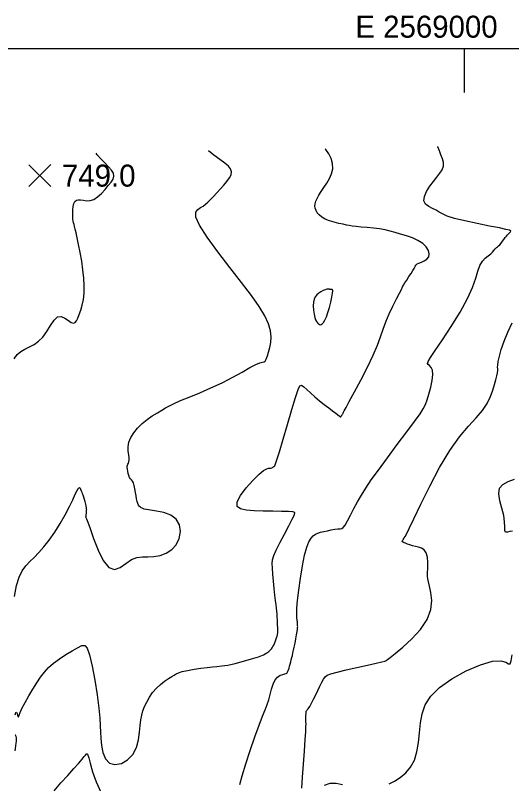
# Model space of a CAD drawing. Extents: x 2566142 to 2571431, y 418755 to 421584.
# Drawn here: x 2568694 to 2569032, y 421060 to 421584 of the extents above; entities that cross this region are included whole.
import ezdxf

# ---------------------------------------------------------------- set-up
doc = ezdxf.new("R2010")
doc.units = 0
for name, color, linetype in [('Contour_ADS_Major', 7, 'Continuous'), ('Contour_ADS_Minor', 7, 'Continuous'), ('Contour_ADS_Spot_Elevation', 7, 'Continuous'), ('Contour_ADS_State_Plane_Border', 7, 'Continuous')]:
    doc.layers.add(name, color=color, linetype=linetype)

# ---------------------------------------------------------------- blocks, each defined once
blk = doc.blocks.new('S750')
at = {"layer": 'Contour_ADS_Spot_Elevation'}
for p, q in [((-0.5, 0.498), (0.5, -0.498)), ((-0.498, -0.5), (0.498, 0.5))]:
    blk.add_line(p, q, dxfattribs=at)

msp = doc.modelspace()

# ---------------------------------------------------------------- linework, layer by layer
at = {"layer": 'Contour_ADS_Major'}
for points in [[(2569021.3, 421335.74), (2569022.01, 421338.41), (2569022.5, 421340.51), (2569022.73, 421342.08), (2569022.71, 421343.22), (2569022.61, 421344.31), (2569022.62, 421345.82), (2569022.94, 421348.21), (2569023.76, 421351.82), (2569025.11, 421356.52), (2569027.03, 421362.07), (2569029.52, 421368.21), (2569032.56, 421374.64)], [(2568889.53, 421064.66), (2568890.19, 421073.57), (2568890.82, 421082.58), (2568891.35, 421090.32), (2568891.68, 421095.73), (2568891.84, 421099.11), (2568891.89, 421101.07), (2568891.88, 421102.21), (2568891.85, 421103.08), (2568891.82, 421103.86), (2568891.81, 421104.67), (2568891.81, 421105.6), (2568891.84, 421106.71), (2568891.9, 421107.88), (2568891.98, 421108.93), (2568892.07, 421109.67), (2568892.19, 421110.02), (2568892.4, 421110.2), (2568892.79, 421110.56), (2568893.43, 421111.41), (2568894.4, 421113), (2568895.62, 421115.23), (2568897.01, 421117.93), (2568898.5, 421120.9), (2568899.99, 421123.96), (2568901.43, 421126.92), (2568902.76, 421129.56), (2568903.91, 421131.69), (2568904.95, 421133.18), (2568906.4, 421134.26), (2568908.89, 421135.21), (2568913.06, 421136.34), (2568919.24, 421137.85), (2568926.55, 421139.57), (2568933.79, 421141.24), (2568939.77, 421142.59), (2568943.6, 421143.43), (2568945.58, 421143.84), (2568946.34, 421143.99), (2568946.49, 421144.02), (2568946.53, 421144.07), (2568946.57, 421144.15), (2568946.61, 421144.24), (2568946.67, 421144.33), (2568946.83, 421144.48), (2568947.52, 421145.04), (2568949.29, 421146.47), (2568952.66, 421149.2), (2568957.87, 421153.52), (2568964.04, 421159.11), (2568970.01, 421165.53), (2568974.62, 421172.31), (2568977.02, 421179), (2568977.6, 421185.25), (2568977.09, 421190.69), (2568976.19, 421194.98), (2568975.48, 421197.93), (2568975.06, 421200.03), (2568974.86, 421201.91), (2568974.84, 421204.22), (2568974.92, 421207.4), (2568974.92, 421211.08), (2568974.65, 421214.72), (2568973.89, 421217.75), (2568972.53, 421219.75), (2568970.7, 421220.92), (2568968.6, 421221.56), (2568966.46, 421222.02), (2568964.45, 421222.56), (2568962.64, 421223.16), (2568961.09, 421223.76), (2568959.84, 421224.28), (2568958.91, 421224.68), (2568958.27, 421224.96), (2568957.85, 421225.16), (2568957.61, 421225.32), (2568957.48, 421225.46), (2568957.45, 421225.63), (2568957.52, 421225.83), (2568957.67, 421226.11), (2568957.9, 421226.49), (2568958.19, 421226.95), (2568958.53, 421227.47), (2568958.93, 421228.04), (2568959.43, 421228.8), (2568960.4, 421230.55), (2568962.27, 421234.25), (2568965.46, 421240.86), (2568970.24, 421250.91), (2568976.26, 421263.16), (2568982.99, 421275.96), (2568989.92, 421287.63), (2568996.57, 421296.92), (2569002.67, 421304.1), (2569007.99, 421309.86), (2569012.32, 421314.89), (2569015.51, 421319.72), (2569017.74, 421324.36), (2569019.28, 421328.66), (2569020.4, 421332.49), (2569021.3, 421335.74)], [(2568888.97, 421057.21), (2568889.53, 421064.66)]]:
    msp.add_lwpolyline(points, dxfattribs=at)
at = {"layer": 'Contour_ADS_Minor'}
msp.add_line((2568981.87, 421494.75), (2568981.83, 421494.88), dxfattribs=at)
for points in [[(2568916.06, 421311.26), (2568916.21, 421311.47), (2568916.39, 421311.71), (2568916.58, 421311.99), (2568916.78, 421312.29), (2568916.97, 421312.62), (2568917.15, 421312.93), (2568917.3, 421313.22), (2568917.41, 421313.46), (2568917.53, 421313.73), (2568917.99, 421314.61), (2568919.17, 421316.79), (2568921.43, 421320.95), (2568924.99, 421327.49), (2568929.36, 421335.64), (2568933.84, 421344.34), (2568937.78, 421352.52), (2568940.67, 421359.37), (2568942.78, 421365.14), (2568944.54, 421370.32), (2568946.41, 421375.43), (2568948.7, 421380.8), (2568951.21, 421386.12), (2568953.61, 421390.95), (2568955.59, 421394.82), (2568956.91, 421397.43), (2568957.78, 421399.13), (2568958.5, 421400.45), (2568959.37, 421401.91), (2568960.62, 421403.87), (2568962.1, 421406.15), (2568963.57, 421408.42), (2568964.8, 421410.36), (2568965.63, 421411.71), (2568966.11, 421412.57), (2568966.36, 421413.11), (2568966.51, 421413.49), (2568966.67, 421413.88), (2568967.01, 421414.31), (2568967.67, 421414.79), (2568968.83, 421415.35), (2568970.55, 421416), (2568972.51, 421416.85), (2568974.32, 421418.01), (2568975.59, 421419.61), (2568975.97, 421421.68), (2568975.41, 421424.07), (2568973.92, 421426.54), (2568971.52, 421428.86), (2568968.26, 421430.85), (2568964.42, 421432.53), (2568960.35, 421433.95), (2568956.37, 421435.18), (2568952.73, 421436.26), (2568949.28, 421437.21), (2568945.79, 421438.02), (2568942.02, 421438.69), (2568937.84, 421439.23), (2568933.53, 421439.65), (2568929.45, 421440), (2568925.99, 421440.31), (2568923.37, 421440.63), (2568921.32, 421440.97), (2568919.4, 421441.38), (2568917.19, 421441.89), (2568914.38, 421442.52), (2568911.19, 421443.31), (2568907.97, 421444.26), (2568905.04, 421445.41), (2568902.7, 421446.76), (2568900.91, 421448.25), (2568899.61, 421449.8), (2568898.71, 421451.33), (2568898.14, 421452.79), (2568897.91, 421454.26), (2568898.04, 421455.81), (2568898.54, 421457.56), (2568899.44, 421459.56), (2568900.69, 421461.83), (2568902.24, 421464.33), (2568904.05, 421467.07), (2568906.01, 421470.01), (2568907.88, 421473.13), (2568909.36, 421476.4), (2568910.15, 421479.79), (2568910.03, 421483.26), (2568909.1, 421486.67), (2568907.54, 421489.91), (2568905.51, 421492.82), (2568904.96, 421493.42)], [(2568898.41, 421230.48), (2568900.04, 421231.22), (2568901.88, 421231.77), (2568904.02, 421232.28), (2568906.5, 421232.86), (2568909.12, 421233.44), (2568911.6, 421233.92), (2568913.67, 421234.19), (2568915.16, 421234.23), (2568916.27, 421234.39), (2568917.3, 421235.08), (2568918.54, 421236.73), (2568920.21, 421239.63), (2568922.27, 421243.51), (2568924.6, 421247.97), (2568927.08, 421252.58), (2568929.69, 421257.11), (2568932.69, 421261.9), (2568936.44, 421267.45), (2568941.3, 421274.26), (2568947.42, 421282.56), (2568954.15, 421291.57), (2568960.63, 421300.22), (2568966, 421307.44), (2568969.65, 421312.51), (2568971.9, 421316.02), (2568973.31, 421318.88), (2568974.44, 421322.03), (2568975.69, 421326.11), (2568976.95, 421330.78), (2568977.93, 421335.42), (2568978.36, 421339.43), (2568978.06, 421342.33), (2568977.24, 421344.25), (2568976.23, 421345.47), (2568975.32, 421346.26), (2568974.85, 421346.97), (2568975.2, 421348.28), (2568976.77, 421350.96), (2568979.95, 421355.76), (2568984.91, 421363.14), (2568990.9, 421372.26), (2568996.94, 421381.98), (2569002.04, 421391.16), (2569005.49, 421398.87), (2569007.63, 421405.09), (2569009.07, 421410), (2569010.43, 421413.8), (2569012.17, 421416.68), (2569014.18, 421418.83), (2569016.18, 421420.47), (2569017.92, 421421.79), (2569019.2, 421422.95), (2569020.09, 421423.98), (2569020.73, 421424.86), (2569021.28, 421425.57), (2569021.84, 421426.11), (2569022.46, 421426.59), (2569023.17, 421427.16), (2569023.99, 421427.93), (2569024.92, 421429.01), (2569025.91, 421430.29), (2569026.88, 421431.61), (2569027.78, 421432.82), (2569028.54, 421433.8), (2569029.18, 421434.57), (2569029.72, 421435.18), (2569030.21, 421435.67), (2569030.67, 421436.1), (2569031.06, 421436.47), (2569031.36, 421436.8), (2569031.54, 421437.11), (2569031.47, 421437.41), (2569030.59, 421437.81), (2569028.25, 421438.42), (2569023.82, 421439.36), (2569016.96, 421440.71), (2569008.68, 421442.36), (2569000.3, 421444.13), (2568993.16, 421445.88), (2568988.21, 421447.48), (2568985.02, 421448.93), (2568982.78, 421450.25), (2568980.7, 421451.47), (2568978.19, 421452.64), (2568975.59, 421453.97), (2568973.47, 421455.65), (2568972.36, 421457.89), (2568972.68, 421460.84), (2568974.15, 421464.24), (2568976.34, 421467.78), (2568978.81, 421471.13), (2568981.19, 421474.06), (2568983.24, 421476.65), (2568984.77, 421479.06), (2568985.59, 421481.46), (2568985.59, 421483.99), (2568984.96, 421486.62), (2568983.95, 421489.33), (2568982.85, 421492.05), (2568981.87, 421494.75)], [(2568749.78, 421460.57), (2568752.37, 421462.94), (2568754.83, 421465.63), (2568757.05, 421468.28), (2568758.93, 421470.61), (2568760.27, 421472.69), (2568760.88, 421474.66), (2568760.58, 421476.67), (2568759.26, 421478.83), (2568757.16, 421481.17), (2568754.63, 421483.7), (2568751.99, 421486.44), (2568749.56, 421489.35), (2568748.8, 421490.43)], [(2568867.8, 421361.25), (2568868.07, 421365.02), (2568867.67, 421369.25), (2568866.3, 421374.03), (2568863.73, 421379.5), (2568859.85, 421385.85), (2568854.6, 421393.34), (2568847.94, 421402.17), (2568840.01, 421412.38), (2568831.78, 421423.05), (2568824.44, 421433.04), (2568819.15, 421441.22), (2568816.74, 421446.79), (2568816.68, 421450.15), (2568818.06, 421452.04), (2568819.99, 421453.22), (2568821.76, 421454.3), (2568823.35, 421455.5), (2568824.95, 421456.94), (2568826.73, 421458.71), (2568828.81, 421460.88), (2568831.1, 421463.36), (2568833.47, 421465.98), (2568835.78, 421468.61), (2568837.89, 421471.11), (2568839.61, 421473.46), (2568840.74, 421475.65), (2568841.09, 421477.69), (2568840.5, 421479.61), (2568838.96, 421481.54), (2568836.5, 421483.66), (2568833.16, 421486.17), (2568829.08, 421489.14), (2568825.48, 421491.9)], [(2568692.76, 421350.14), (2568694.84, 421352.96), (2568697.35, 421355.09), (2568700.2, 421356.78), (2568703.27, 421358.29), (2568706.43, 421359.95), (2568709.54, 421362.07), (2568712.48, 421364.98), (2568715.15, 421368.82), (2568717.62, 421372.95), (2568720.01, 421376.53), (2568722.44, 421378.74), (2568724.97, 421379.02), (2568727.49, 421377.91), (2568729.82, 421376.24), (2568731.78, 421374.83), (2568733.25, 421374.35), (2568734.37, 421374.79), (2568735.3, 421376.03), (2568736.22, 421377.91), (2568737.26, 421380.31), (2568738.34, 421383.22), (2568739.33, 421386.63), (2568740.09, 421390.54), (2568740.51, 421394.96), (2568740.6, 421399.84), (2568740.35, 421405.13), (2568739.78, 421410.8), (2568738.91, 421416.73), (2568737.87, 421422.6), (2568736.8, 421428.02), (2568735.82, 421432.6), (2568735.06, 421436.07), (2568734.48, 421438.57), (2568734.04, 421440.36), (2568733.69, 421441.69), (2568733.38, 421442.82), (2568733.11, 421443.96), (2568732.91, 421445.28), (2568732.78, 421446.99), (2568732.74, 421449.2), (2568732.84, 421451.67), (2568733.11, 421454.08), (2568733.58, 421456.1), (2568734.31, 421457.5), (2568735.31, 421458.3), (2568736.6, 421458.61), (2568738.19, 421458.54), (2568740.1, 421458.22), (2568742.27, 421457.95), (2568744.65, 421458.06), (2568747.18, 421458.86), (2568749.78, 421460.57)], [(2568742, 421245.97), (2568741.93, 421245.22), (2568741.86, 421244.48), (2568741.77, 421243.8), (2568741.68, 421243.25), (2568741.61, 421242.82), (2568741.58, 421242.5), (2568741.61, 421242.25), (2568741.76, 421241.94), (2568742.19, 421240.98), (2568743.09, 421238.66), (2568744.67, 421234.27), (2568747.06, 421227.5), (2568750.11, 421219.66), (2568753.63, 421212.47), (2568757.43, 421207.65), (2568761.31, 421206.4), (2568765.22, 421207.82), (2568769.1, 421210.54), (2568772.91, 421213.15), (2568776.61, 421214.58), (2568780.31, 421215.05), (2568784.1, 421215.09), (2568788.09, 421215.26), (2568792.32, 421216.03), (2568796.52, 421217.55), (2568800.34, 421219.93), (2568803.43, 421223.26), (2568805.46, 421227.53), (2568806.25, 421232.26), (2568805.62, 421236.86), (2568803.4, 421240.75), (2568799.58, 421243.49), (2568794.83, 421245.22), (2568789.98, 421246.24), (2568785.85, 421246.84), (2568783.08, 421247.28), (2568781.46, 421247.63), (2568780.58, 421247.92), (2568780.03, 421248.19), (2568779.49, 421248.49), (2568778.9, 421248.87), (2568778.31, 421249.43), (2568777.75, 421250.22), (2568777.24, 421251.32), (2568776.79, 421252.74), (2568776.37, 421254.49), (2568775.98, 421256.57), (2568775.58, 421258.93), (2568775.16, 421261.38), (2568774.69, 421263.64), (2568774.16, 421265.48), (2568773.55, 421266.71), (2568772.88, 421267.55), (2568772.22, 421268.27), (2568771.59, 421269.16), (2568771.05, 421270.43), (2568770.6, 421271.96), (2568770.26, 421273.54), (2568770.04, 421274.95), (2568769.95, 421276.05), (2568769.99, 421276.89), (2568770.14, 421277.58), (2568770.42, 421278.21), (2568770.78, 421278.9), (2568771.13, 421279.77), (2568771.36, 421280.95), (2568771.35, 421282.54), (2568771.05, 421284.64), (2568770.7, 421287.18), (2568770.61, 421290.06), (2568771.08, 421293.17), (2568772.35, 421296.4), (2568774.35, 421299.67), (2568776.97, 421302.86), (2568780.08, 421305.89), (2568783.52, 421308.66), (2568787.07, 421311.15), (2568790.5, 421313.33), (2568793.56, 421315.18), (2568796.15, 421316.72), (2568798.74, 421318.15), (2568801.92, 421319.69), (2568806.28, 421321.58), (2568812.23, 421324), (2568819.36, 421326.91), (2568827.07, 421330.21), (2568834.77, 421333.79), (2568841.93, 421337.52), (2568848.27, 421341.08), (2568853.59, 421344.12), (2568857.69, 421346.29), (2568860.46, 421347.37), (2568862.19, 421347.77), (2568863.24, 421347.99), (2568864, 421348.58), (2568864.78, 421349.95), (2568865.59, 421352.06), (2568866.4, 421354.74), (2568867.16, 421357.85), (2568867.8, 421361.25)], [(2568859.42, 421146.91), (2568862.84, 421148.27), (2568865.12, 421149.45), (2568866.58, 421150.47), (2568867.53, 421151.37), (2568868.25, 421152.17), (2568868.83, 421152.95), (2568869.35, 421153.78), (2568869.85, 421154.74), (2568870.38, 421155.89), (2568870.91, 421157.15), (2568871.41, 421158.46), (2568871.84, 421159.72), (2568872.18, 421160.88), (2568872.42, 421161.98), (2568872.57, 421163.08), (2568872.64, 421164.24), (2568872.64, 421165.52), (2568872.6, 421166.94), (2568872.52, 421168.49), (2568872.44, 421170.17), (2568872.37, 421171.99), (2568872.29, 421173.92), (2568872.18, 421175.91), (2568872.02, 421177.94), (2568871.8, 421180.02), (2568871.51, 421182.36), (2568871.14, 421185.21), (2568870.71, 421188.84), (2568870.21, 421193.37), (2568869.7, 421198.35), (2568869.25, 421203.22), (2568868.93, 421207.4), (2568868.82, 421210.52), (2568869.1, 421213.1), (2568869.97, 421215.87), (2568871.62, 421219.55), (2568874.13, 421224.61), (2568877.11, 421230.42), (2568880.08, 421236.1), (2568882.52, 421240.74), (2568883.99, 421243.7), (2568884.21, 421245.23), (2568882.95, 421245.81), (2568879.97, 421245.92), (2568875.19, 421245.99), (2568869.2, 421246.1), (2568862.71, 421246.27), (2568856.45, 421246.5), (2568851.09, 421246.89), (2568847.1, 421247.75), (2568844.88, 421249.47), (2568844.84, 421252.45), (2568847.18, 421256.87), (2568851.12, 421262.06), (2568855.7, 421267.17), (2568859.91, 421271.32), (2568863.01, 421273.87), (2568865.06, 421275.08), (2568866.38, 421275.46), (2568867.26, 421275.5), (2568867.95, 421275.59), (2568868.52, 421275.77), (2568868.98, 421276.01), (2568869.35, 421276.24), (2568869.64, 421276.43), (2568869.87, 421276.58), (2568870.08, 421276.72), (2568870.29, 421276.88), (2568870.55, 421277.19), (2568871.07, 421278.39), (2568872.05, 421281.3), (2568873.73, 421286.76), (2568876.22, 421295.21), (2568879.18, 421305.34), (2568882.15, 421315.45), (2568884.67, 421323.82), (2568886.43, 421329.14), (2568887.69, 421331.67), (2568888.86, 421332.1), (2568890.32, 421331.09), (2568892.39, 421329.24), (2568894.99, 421326.86), (2568897.96, 421324.19), (2568901.14, 421321.46), (2568904.33, 421318.9), (2568907.37, 421316.59), (2568910.06, 421314.62), (2568912.2, 421313.05), (2568913.66, 421311.94), (2568914.55, 421311.21), (2568915.04, 421310.8), (2568915.29, 421310.59), (2568915.46, 421310.52), (2568915.57, 421310.55), (2568915.65, 421310.63), (2568915.71, 421310.74), (2568915.78, 421310.85), (2568915.85, 421310.96), (2568915.94, 421311.1), (2568916.06, 421311.26)], [(2569032.78, 421232.64), (2569030.97, 421232.36), (2569029.27, 421231.84), (2569028.04, 421231.87), (2569027.52, 421233.11), (2569027.42, 421235.54), (2569027.29, 421238.98), (2569026.73, 421243.26), (2569025.49, 421248.15), (2569024.1, 421253.2), (2569023.31, 421257.91), (2569023.85, 421261.77), (2569026.19, 421264.45), (2569029.83, 421266.36), (2569034, 421268.1)], [(2568693.05, 421188.07), (2568694.49, 421195.56), (2568696.25, 421201.24), (2568698.34, 421205.5), (2568700.74, 421208.84), (2568703.45, 421211.75), (2568706.44, 421214.69), (2568709.68, 421217.95), (2568713.14, 421221.75), (2568716.77, 421226.32), (2568720.52, 421231.78), (2568724.2, 421237.76), (2568727.6, 421243.77), (2568730.52, 421249.32), (2568732.8, 421253.99), (2568734.51, 421257.67), (2568735.75, 421260.31), (2568736.64, 421261.85), (2568737.29, 421262.32), (2568737.78, 421261.97), (2568738.16, 421261.13), (2568738.51, 421260.12), (2568738.88, 421259.19), (2568739.28, 421258.28), (2568739.71, 421257.26), (2568740.16, 421256), (2568740.62, 421254.42), (2568741.06, 421252.67), (2568741.45, 421250.97), (2568741.75, 421249.53), (2568741.95, 421248.49), (2568742.04, 421247.77), (2568742.07, 421247.2), (2568742.05, 421246.64), (2568742, 421245.97)], [(2568846.85, 421059.69), (2568848.46, 421065.7), (2568850.87, 421073.75), (2568853.85, 421082.97), (2568856.99, 421092.19), (2568859.87, 421100.26), (2568862.17, 421106.31), (2568863.94, 421110.75), (2568865.31, 421114.26), (2568866.43, 421117.54), (2568867.42, 421121.12), (2568868.4, 421124.81), (2568869.51, 421128.25), (2568870.86, 421131.08), (2568872.52, 421133.03), (2568874.32, 421134.22), (2568876.02, 421134.87), (2568877.4, 421135.2), (2568878.29, 421135.4), (2568878.79, 421135.59), (2568879.07, 421135.86), (2568879.29, 421136.31), (2568879.56, 421137.02), (2568879.91, 421137.96), (2568880.3, 421139.1), (2568880.71, 421140.39), (2568881.11, 421141.81), (2568881.5, 421143.3), (2568881.88, 421144.82), (2568882.25, 421146.34), (2568882.62, 421147.84), (2568883.01, 421149.44), (2568883.42, 421151.28), (2568883.89, 421153.51), (2568884.42, 421156.19), (2568884.97, 421159.08), (2568885.46, 421161.84), (2568885.85, 421164.15), (2568886.08, 421165.76), (2568886.19, 421166.8), (2568886.21, 421167.47), (2568886.2, 421167.98), (2568886.17, 421168.48), (2568886.15, 421169.02), (2568886.12, 421169.57), (2568886.08, 421170.14), (2568886.02, 421170.71), (2568885.93, 421171.36), (2568885.83, 421172.16), (2568885.71, 421173.16), (2568885.59, 421174.53), (2568885.55, 421176.67), (2568885.71, 421180.06), (2568886.16, 421185.2), (2568886.99, 421192.3), (2568888.13, 421200.54), (2568889.48, 421208.85), (2568890.93, 421216.15), (2568892.41, 421221.59), (2568893.89, 421225.35), (2568895.38, 421227.82), (2568896.88, 421229.41), (2568898.41, 421230.48)], [(2568693.6, 421107.24), (2568693.99, 421108.84), (2568694.4, 421108.97), (2568694.81, 421108.08), (2568695.19, 421106.84), (2568695.51, 421105.95), (2568695.79, 421105.96), (2568696.21, 421106.97), (2568696.96, 421108.96), (2568698.26, 421111.92), (2568700.24, 421115.75), (2568702.73, 421120.15), (2568705.47, 421124.71), (2568708.23, 421129.08), (2568710.84, 421132.94), (2568713.46, 421136.38), (2568716.34, 421139.52), (2568719.74, 421142.54), (2568723.8, 421145.52), (2568728.17, 421148.37), (2568732.42, 421150.94), (2568736.11, 421153.07), (2568738.9, 421154.51), (2568741, 421154.66), (2568742.7, 421152.79), (2568744.3, 421148.19), (2568746.04, 421140.52), (2568747.8, 421130.9), (2568749.37, 421120.83), (2568750.56, 421111.82), (2568751.24, 421104.95), (2568751.54, 421099.8), (2568751.68, 421095.5), (2568751.89, 421091.23), (2568752.37, 421086.41), (2568753.36, 421081.49), (2568755.1, 421077.21), (2568757.81, 421074.29), (2568761.59, 421073.29), (2568765.94, 421074.11), (2568770.22, 421076.5), (2568773.79, 421080.19), (2568776.17, 421084.88), (2568777.54, 421090.09), (2568778.28, 421095.32), (2568778.72, 421100.05), (2568779.19, 421103.92), (2568779.81, 421107.11), (2568780.64, 421109.96), (2568781.78, 421112.83), (2568783.26, 421115.97), (2568785.11, 421119.25), (2568787.3, 421122.48), (2568789.82, 421125.46), (2568792.62, 421128.03), (2568795.47, 421130.17), (2568798.12, 421131.93), (2568800.31, 421133.32), (2568801.91, 421134.41), (2568803.29, 421135.27), (2568804.98, 421136.02), (2568807.48, 421136.76), (2568811.14, 421137.57), (2568815.56, 421138.38), (2568820.19, 421139.1), (2568824.47, 421139.64), (2568828.01, 421139.96), (2568831.17, 421140.21), (2568834.49, 421140.57), (2568838.51, 421141.23), (2568843.57, 421142.35), (2568849.19, 421143.78), (2568854.7, 421145.36), (2568859.42, 421146.91)], [(2568983.01, 421125.99), (2568991.44, 421131.89), (2569001.22, 421137.25), (2569010.94, 421141.44), (2569019.16, 421143.82), (2569024.81, 421144.07), (2569028.23, 421143.07), (2569030.1, 421141.98), (2569031.12, 421141.99), (2569031.85, 421144.04), (2569032.42, 421148.14)], [(2568948.5, 421060.15), (2568952.23, 421062.02), (2568956.11, 421064.48), (2568959.88, 421067.64), (2568963.22, 421071.58), (2568965.83, 421076.39), (2568967.51, 421082.1), (2568968.51, 421088.43), (2568969.19, 421095.08), (2568969.92, 421101.69), (2568971.09, 421108.02), (2568973.27, 421114.11), (2568977.04, 421120.06), (2568983.01, 421125.99)], [(2568693.48, 421082.67), (2568693.8, 421084.35), (2568694.05, 421086.11), (2568694.23, 421087.82), (2568694.34, 421089.36), (2568694.37, 421090.65), (2568694.32, 421091.66), (2568694.2, 421092.43), (2568694.02, 421092.96), (2568693.77, 421093.28), (2568693.5, 421093.48)], [(2568720.04, 421055.43), (2568724.76, 421060.79), (2568729.37, 421065.93), (2568733.53, 421070.56), (2568736.89, 421074.33), (2568739.21, 421077.02), (2568740.64, 421078.77), (2568741.44, 421079.81), (2568741.87, 421080.35), (2568742.13, 421080.61), (2568742.32, 421080.69), (2568742.45, 421080.66), (2568742.59, 421080.62), (2568742.77, 421080.52), (2568743.11, 421079.85), (2568743.73, 421077.99), (2568744.78, 421074.31), (2568746.37, 421068.48), (2568748.69, 421061.45), (2568751.93, 421054.44)], [(2568904.51, 421059.31), (2568908.27, 421060.72), (2568912.41, 421060.73), (2568916.74, 421059.72)]]:
    msp.add_lwpolyline(points, dxfattribs=at)
msp.add_lwpolyline([(2568906.85, 421381.71), (2568907.86, 421385.16), (2568908.76, 421388.8), (2568909.49, 421392.17), (2568909.95, 421394.84), (2568910.09, 421396.48), (2568909.98, 421397.25), (2568909.7, 421397.46), (2568909.34, 421397.4), (2568908.99, 421397.33), (2568908.65, 421397.3), (2568908.35, 421397.31), (2568908.07, 421397.39), (2568907.81, 421397.53), (2568907.49, 421397.66), (2568906.98, 421397.7), (2568906.18, 421397.57), (2568905.02, 421397.2), (2568903.61, 421396.61), (2568902.08, 421395.83), (2568900.6, 421394.89), (2568899.27, 421393.81), (2568898.18, 421392.5), (2568897.37, 421390.84), (2568896.89, 421388.75), (2568896.78, 421386.17), (2568896.98, 421383.35), (2568897.37, 421380.62), (2568897.89, 421378.29), (2568898.45, 421376.6), (2568899.03, 421375.46), (2568899.63, 421374.7), (2568900.23, 421374.15), (2568900.85, 421373.68), (2568901.49, 421373.39), (2568902.19, 421373.42), (2568902.97, 421373.89), (2568903.85, 421374.93), (2568904.82, 421376.58), (2568905.83, 421378.83), (2568906.85, 421381.71)], close=True, dxfattribs=at)
at = {"layer": 'Contour_ADS_State_Plane_Border'}
msp.add_line((2569000, 421531.67), (2569000, 421561.67), dxfattribs=at)
msp.add_lwpolyline([(2566164.43, 418777.5), (2571407.81, 418777.5), (2571407.81, 421561.67), (2566164.43, 421561.67), (2566164.43, 418777.5)], close=True, dxfattribs=at)

# ---------------------------------------------------------------- block references
at = {"layer": 'Contour_ADS_Spot_Elevation', "xscale": 15, "yscale": 15}
msp.add_blockref('S750', (2568710.42, 421475.07), dxfattribs=at)

# ---------------------------------------------------------------- texts
at = {"layer": 'Contour_ADS_Spot_Elevation'}
msp.add_text('749.0', height=15, dxfattribs=at).set_placement((2568725.42, 421467.57))
at = {"layer": 'Contour_ADS_State_Plane_Border'}
msp.add_text(' E 2569000', height=15, dxfattribs=at).set_placement((2568920, 421569.17))

doc.saveas('drawing.dxf')
